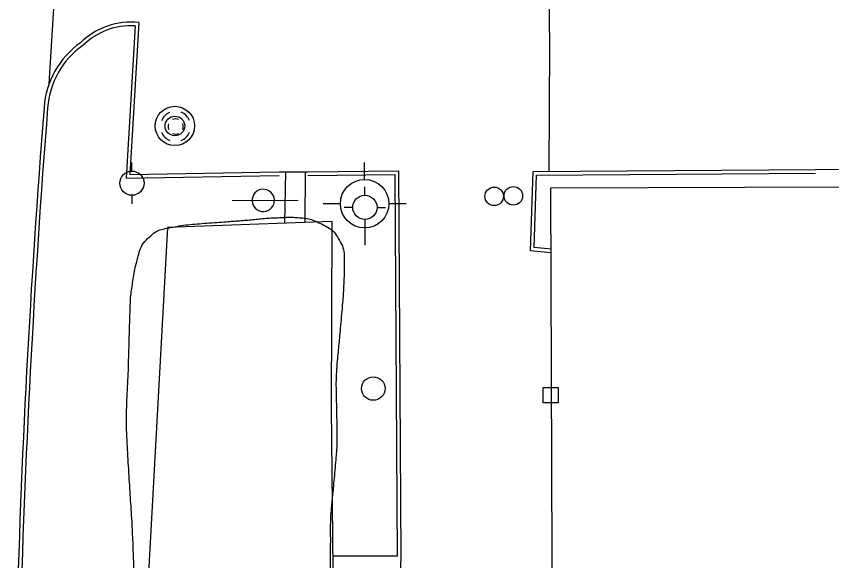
# Model space of a CAD drawing. Extents: x 2145380 to 2156929, y 139568 to 149130.
# Drawn here: x 2150938.6 to 2151073.1, y 144535.6 to 144625.5 of the extents above; entities that cross this region are included whole.
import ezdxf

# ---------------------------------------------------------------- set-up
doc = ezdxf.new("R2010")
doc.units = 0
for name, color, linetype in [('Default', 7, 'Continuous'), ('TOPO_Asphalt', 7, 'Continuous'), ('TOPO_Building', 7, 'Continuous'), ('TOPO_Concrete', 7, 'Continuous'), ('TOPO_Curb Back', 7, 'Continuous'), ('TOPO_DRAIN_Manhole', 7, 'Continuous'), ('TOPO_Power Pole', 7, 'Continuous'), ('TOPO_Sign', 7, 'Continuous'), ('TOPO_Tele Manhole', 7, 'Continuous'), ('TOPO_Tele Pedestal', 7, 'Continuous'), ('TOPO_Tree Line', 7, 'Continuous'), ('TOPO_Wall Freestanding', 7, 'Continuous'), ('TOPO_Water Fire Hydrant', 7, 'Continuous'), ('TOPO_Water Meter', 7, 'Continuous')]:
    doc.layers.add(name, color=color, linetype=linetype)

# ---------------------------------------------------------------- blocks, each defined once
blk = doc.blocks.new('FIRHYD')
at = {"layer": 'TOPO_Water Fire Hydrant'}
for p, q in [((-0.02, 10.16), (-0.03, 17.34)), ((10.16, 0.02), (17.34, 0.03)), ((-10.16, -0.02), (-17.34, -0.03)), ((0.02, -10.16), (0.03, -17.34))]:
    blk.add_line(p, q, dxfattribs=at)
blk.add_circle((0, 0), 10.16, dxfattribs=at)
blk = doc.blocks.new('POWPOL')
at = {"layer": 'TOPO_Power Pole'}
for p, q in [((0, 10.16), (0, 17.34)), ((0, -10.16), (0, -17.34))]:
    blk.add_line(p, q, dxfattribs=at)
blk.add_circle((0, 0), 10.16, dxfattribs=at)
blk = doc.blocks.new('MHEXST')
at = {"layer": 'TOPO_DRAIN_Manhole'}
for centre, radius, start, end in [((-0.14, 0.26), 12.7, 112.97475, 158.26364), ((-0.14, 0.26), 12.7, 22.07441, 68.69913), ((-0.08, 0.11), 6.35, 157.97219, 204.16105), ((-0.08, 0.11), 6.35, 66.19406, 113.69103), ((-0.08, 0.11), 6.35, 336.80229, 21.40458), ((-0.14, 0.26), 12.7, 202.6921, 248.19382), ((-0.08, 0.11), 6.35, 248.57914, 293.19947), ((-0.14, 0.26), 12.7, 291.79631, 337.30323)]:
    blk.add_arc(centre, radius, start, end, dxfattribs=at)
blk = doc.blocks.new('MH')
at = {"layer": 'Default'}
for radius in [8.25, 4.1]:
    blk.add_circle((0, 0), radius, dxfattribs=at)
blk = doc.blocks.new('TELRIS')
at = {"layer": 'Default'}
blk.add_lwpolyline([(-2.33, -4.12), (-2.33, 2.28), (4.07, 2.28), (4.07, -4.12)], close=True, dxfattribs=at)
blk = doc.blocks.new('WTRMTR')
at = {"layer": 'Default'}
blk.add_circle((0, 0), 3.89, dxfattribs=at)

msp = doc.modelspace()

# ---------------------------------------------------------------- linework, layer by layer
at = {"layer": 'TOPO_Asphalt'}
for p, q in [((2150944.06, 144614.37), (2150946.85, 144658.78)), ((2150982.01, 144599.86), (2150986.73, 144599.86)), ((2151070.44, 144600.24), (2151081.1, 144600.3)), ((2151002.04, 144536.38), (2151001.95, 144532.93))]:
    msp.add_line(p, q, dxfattribs=at)
msp.add_lwpolyline([(2151026.02, 144662.62), (2151026.55, 144620.81), (2151026.47, 144599.92)], dxfattribs=at)
at = {"layer": 'TOPO_Building'}
msp.add_lwpolyline([(2151028.03, 144261.25), (2151026.8, 144597.19), (2151106.67, 144597.48), (2151107.88, 144265.9), (2151162.47, 144211.25), (2151162.67, 144172.14), (2151163.88, 144172.12), (2151164.17, 144162.02), (2151178.31, 144162.06), (2151179.52, 143991.89), (2151022.38, 143991.01), (2151021.93, 144001.27), (2151000.15, 144000.6), (2150999.79, 144018.8), (2151022.41, 144019.1), (2151020.96, 144161.16), (2151064.57, 144161.48), (2151063.81, 144206.86), (2151028.03, 144261.26)], dxfattribs=at)
at = {"layer": 'TOPO_Concrete'}
for p, q in [((2150982.95, 144591.34), (2150983.08, 144599.86)), ((2150986.26, 144591.46), (2150986.32, 144599.86)), ((2151001.44, 144536.37), (2150990.89, 144536.39))]:
    msp.add_line(p, q, dxfattribs=at)
at = {"layer": 'TOPO_Curb Back'}
for points in [[(2150958.23, 144623.94), (2150956.76, 144598.77), (2150982.02, 144599.26)], [(2150958.86, 144624.49), (2150957.39, 144599.38), (2150982.01, 144599.86)], [(2150986.73, 144599.86), (2151001.66, 144600.01), (2151002.04, 144536.38)], [(2151026.81, 144586.47), (2151023.46, 144586.8), (2151023.88, 144599.9), (2151070.44, 144600.24)], [(2151026.87, 144587.07), (2151024.07, 144587.34), (2151024.46, 144599.3), (2151070.44, 144599.64)], [(2150986.73, 144599.26), (2151001.06, 144599.41), (2151001.44, 144536.37)]]:
    msp.add_lwpolyline(points, dxfattribs=at)
for centre, radius, start, end in [((2150957.58, 144612.58), 11.98, 83.8318, 134.2874), ((2150957.58, 144612.58), 11.38, 86.707, 134.5166), ((2150957.59, 144609.43), 14.41, 125.5531, 175.8268), ((2150957.59, 144609.43), 13.81, 125.3622, 175.8354), ((2152588.97, 144480.36), 1650.89, 175.47944, 178.50887), ((2152588.96, 144480.36), 1650.28, 175.47937, 178.50879)]:
    msp.add_arc(centre, radius, start, end, dxfattribs=at)
at = {"layer": 'TOPO_Sign'}
msp.add_lwpolyline([(2150974.23, 144595.1), (2150985.11, 144595.16)], dxfattribs=at)
for start, end in [(47.4196, 227.4196), (227.4196, 47.4196)]:
    msp.add_arc((2150979.36, 144595.12), 1.84, start, end, dxfattribs=at)
at = {"layer": 'TOPO_Tree Line'}
msp.add_open_spline([(2150976.07, 144515.85), (2150978.02, 144515.79), (2150979.97, 144515.73), (2150981.92, 144515.68), (2150983.05, 144515.64), (2150984.17, 144515.7), (2150985.29, 144515.76), (2150986.57, 144515.83), (2150987.9, 144515.9), (2150988.9, 144517.08), (2150990.27, 144518.71), (2150990.1, 144520.46), (2150990.14, 144522.22), (2150990.17, 144523.43), (2150990.2, 144524.64), (2150990.22, 144525.85), (2150990.25, 144527.14), (2150990.27, 144528.43), (2150990.3, 144529.73), (2150990.34, 144531.39), (2150990.38, 144533.05), (2150990.41, 144534.71), (2150990.43, 144535.71), (2150990.42, 144536.7), (2150990.43, 144537.7), (2150990.44, 144539.84), (2150990.4, 144541.98), (2150990.57, 144544.12), (2150990.66, 144545.26), (2150990.79, 144546.4), (2150990.9, 144547.54), (2150991.06, 144549.28), (2150991.22, 144551.01), (2150991.37, 144552.75), (2150991.48, 144553.98), (2150991.5, 144555.22), (2150991.5, 144556.45), (2150991.49, 144557.66), (2150991.48, 144558.87), (2150991.46, 144560.07), (2150991.44, 144561.26), (2150991.39, 144562.44), (2150991.38, 144563.63), (2150991.35, 144565.45), (2150991.45, 144567.28), (2150991.61, 144569.11), (2150991.73, 144570.43), (2150991.87, 144571.75), (2150991.99, 144573.07), (2150992.16, 144574.95), (2150992.33, 144576.82), (2150992.48, 144578.7), (2150992.57, 144579.89), (2150992.62, 144581.08), (2150992.68, 144582.26), (2150992.74, 144583.24), (2150992.74, 144584.21), (2150992.74, 144585.18), (2150992.74, 144586.42), (2150992.49, 144587.61), (2150991.8, 144588.78), (2150991.06, 144590.03), (2150989.99, 144590.74), (2150988.74, 144591.34), (2150987.79, 144591.79), (2150986.85, 144592.15), (2150985.84, 144592.23), (2150984.85, 144592.31), (2150983.87, 144592.36), (2150982.89, 144592.32), (2150981.78, 144592.27), (2150980.68, 144592.24), (2150979.58, 144592.15), (2150978.48, 144592.05), (2150977.39, 144591.92), (2150976.29, 144591.84), (2150975.17, 144591.75), (2150974.06, 144591.67), (2150972.94, 144591.59), (2150971.31, 144591.46), (2150969.67, 144591.34), (2150968.04, 144591.21), (2150966.59, 144591.1), (2150965.17, 144590.84), (2150963.74, 144590.58), (2150962.58, 144590.36), (2150961.52, 144589.96), (2150960.58, 144589.08), (2150959.52, 144588.08), (2150959, 144586.91), (2150958.67, 144585.63), (2150958.34, 144584.36), (2150958.05, 144583.11), (2150957.87, 144581.82), (2150957.71, 144580.61), (2150957.5, 144579.4), (2150957.46, 144578.18), (2150957.41, 144576.87), (2150957.37, 144575.55), (2150957.33, 144574.23), (2150957.27, 144572.04), (2150957.21, 144569.84), (2150957.14, 144567.65), (2150957.08, 144565.44), (2150956.91, 144563.23), (2150956.85, 144561.02), (2150956.79, 144558.86), (2150956.84, 144556.69), (2150956.96, 144554.52), (2150957.09, 144552.36), (2150957.21, 144550.2), (2150957.35, 144548.03), (2150957.47, 144546.09), (2150957.6, 144544.15), (2150957.71, 144542.21), (2150957.91, 144538.67), (2150958.01, 144535.12), (2150958.19, 144531.58), (2150958.3, 144529.56), (2150958.4, 144527.55), (2150958.51, 144525.53), (2150958.6, 144523.74), (2150958.69, 144521.94), (2150958.8, 144520.15), (2150958.96, 144517.64), (2150959.34, 144515.15), (2150959.6, 144512.64), (2150959.81, 144510.7), (2150960.06, 144508.77), (2150960.18, 144506.82), (2150960.3, 144504.99), (2150960.26, 144503.16), (2150960.32, 144501.32), (2150960.4, 144498.52), (2150960.5, 144495.72), (2150960.61, 144492.91), (2150960.69, 144490.93), (2150961.01, 144488.96), (2150961.25, 144486.99), (2150961.43, 144485.47), (2150961.62, 144484), (2150962.26, 144482.53), (2150962.81, 144481.27), (2150964.12, 144480.48), (2150965.31, 144480.09), (2150966.58, 144479.66), (2150968.24, 144479.97), (2150969.41, 144480.86), (2150970.46, 144481.67), (2150971.28, 144482.53), (2150971.99, 144483.61), (2150972.52, 144484.42), (2150972.99, 144485.19), (2150973.33, 144486.08), (2150973.96, 144487.71), (2150974.46, 144489.33), (2150974.69, 144491.04), (2150974.84, 144492.08), (2150974.93, 144493.13), (2150974.94, 144494.18), (2150974.95, 144495.03), (2150974.94, 144495.89), (2150974.89, 144496.74), (2150974.83, 144497.59), (2150974.64, 144498.44), (2150974.62, 144499.3), (2150974.6, 144500.34), (2150974.58, 144501.38), (2150974.56, 144502.42), (2150974.53, 144503.49), (2150974.51, 144504.56), (2150974.49, 144505.62), (2150974.46, 144506.67), (2150974.39, 144507.71), (2150974.34, 144508.75), (2150974.28, 144509.96), (2150973.49, 144511.32), (2150974.09, 144512.37), (2150974.75, 144513.53), (2150975.41, 144514.69), (2150976.07, 144515.85)], degree=3, dxfattribs=at)
at = {"layer": 'TOPO_Wall Freestanding'}
msp.add_lwpolyline([(2150976.6, 144171.56), (2150993.35, 144171.44), (2150992.4, 144207.44), (2150992.59, 144239.14), (2150991.9, 144293.19), (2150991.96, 144345.81), (2150992.11, 144354.92), (2150992.17, 144390.98), (2150976.38, 144391.01), (2150976.32, 144412.61), (2150992.12, 144412.59), (2150991.69, 144459.63), (2150990.63, 144560.83), (2150990.76, 144591.62), (2150963.6, 144590.65), (2150960.24, 144529.63)], dxfattribs=at)
msp.add_circle((2150997.51, 144564.06), 1.94, dxfattribs=at)

# ---------------------------------------------------------------- block references
at = {"layer": 'TOPO_DRAIN_Manhole', "xscale": 0.19685000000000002, "yscale": 0.19685000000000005}
msp.add_blockref('MHEXST', (2150964.93, 144607.3), dxfattribs=at)
at = {"layer": 'TOPO_Power Pole', "xscale": 0.19685000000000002, "yscale": 0.19685000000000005}
msp.add_blockref('POWPOL', (2150957.71, 144597.97), dxfattribs=at)
at = {"layer": 'TOPO_Tele Manhole', "xscale": 0.39370000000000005, "yscale": 0.3937000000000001}
msp.add_blockref('MH', (2150964.8, 144607.41), dxfattribs=at)
at = {"layer": 'TOPO_Tele Pedestal', "xscale": 0.39370000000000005, "yscale": 0.3937000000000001}
msp.add_blockref('TELRIS', (2151026.43, 144563.34), dxfattribs=at)
at = {"layer": 'TOPO_Water Fire Hydrant'}
for p, xscale, yscale in [((2150996.09, 144594.58), 0.39370000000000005, 0.3937000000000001), ((2150996.13, 144593.97), 0.19685000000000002, 0.19685000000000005)]:
    msp.add_blockref('FIRHYD', p, dxfattribs=dict(at, xscale=xscale, yscale=yscale))
at = {"layer": 'TOPO_Water Meter', "xscale": 0.39370000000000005, "yscale": 0.3937000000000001}
for p in [(2151017.46, 144595.79), (2151020.61, 144595.88)]:
    msp.add_blockref('WTRMTR', p, dxfattribs=at)

doc.saveas('drawing.dxf')
